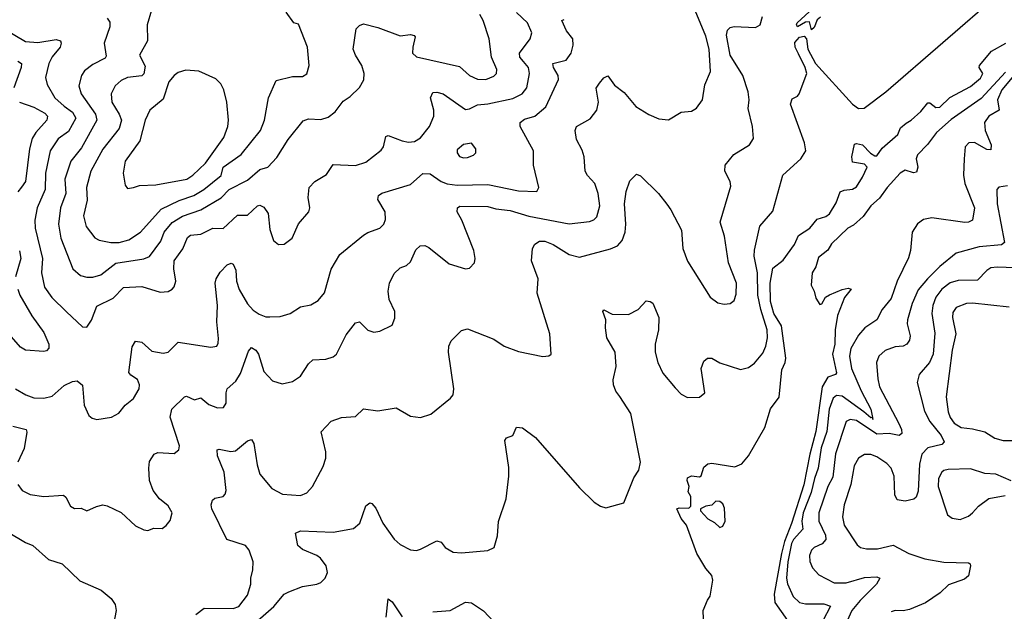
# Model space of a CAD drawing. Extents: x 1550320 to 1685906, y 509093 to 640511.
# Tile 335 of 532: x 1632416 to 1637251, y 571481 to 574390. Entities that reach past the tile are written whole.
import ezdxf

# ---------------------------------------------------------------- set-up
doc = ezdxf.new("R2010")
doc.units = 0

msp = doc.modelspace()

# ---------------------------------------------------------------- linework, layer by layer
at = {"layer": '0CON20XD'}
for points in [[(1636348.3, 574401.7), (1636331.7, 574388.3), (1636318.3, 574351.7), (1636305, 574340), (1636295, 574380), (1636275, 574377.5), (1636235, 574354), (1636230, 574365), (1636234.5, 574375), (1636547.3, 574662.7)], [(1633737.5, 571577.5), (1633805, 571603.1), (1633875, 571614), (1633895, 571622.7), (1633916.4, 571643.6), (1633927.1, 571672.9), (1633921.1, 571705), (1633893.2, 571743.2), (1633875, 571756.2), (1633804, 571785), (1633782, 571805), (1633770, 571865), (1633795, 571876.7), (1633955, 571870.7), (1634055, 571888.2), (1634087.1, 571915), (1634115, 572000), (1634135, 572013.8), (1634145, 572011.2), (1634165, 571988.8), (1634200, 571915), (1634255, 571835.6), (1634285, 571810), (1634335, 571784.2), (1634365, 571780.8), (1634385, 571787.1), (1634465, 571828), (1634485, 571821.2), (1634506.2, 571795), (1634545, 571772.9), (1634585, 571769.4), (1634715, 571780.8), (1634746.2, 571795), (1634762.7, 571852.7), (1634767, 571923), (1634804.4, 572035), (1634818.1, 572145), (1634817.9, 572187.9), (1634798.8, 572321.2), (1634806.2, 572333.8), (1634837.5, 572345), (1634855, 572386.7), (1634885, 572383.8), (1634948.8, 572335), (1635165, 572088), (1635237.7, 572017.7), (1635268.3, 571998.3), (1635295, 571990), (1635383.3, 572015), (1635432.1, 572137.9), (1635455.8, 572175), (1635464.4, 572215), (1635416.4, 572453.6), (1635363, 572537), (1635343.9, 572563.9), (1635331.9, 572595), (1635331.1, 572618.9), (1635344.5, 572685.5), (1635340.5, 572755), (1635300, 572825), (1635292.5, 572875), (1635294.2, 572915), (1635280, 572955), (1635285, 572963.3), (1635325, 572942), (1635405, 572940.8), (1635452.5, 572965), (1635492.3, 573007.7), (1635512.5, 573005), (1635525, 572995.8), (1635555.4, 572925), (1635552.5, 572865), (1635535.9, 572794.1), (1635536.9, 572755), (1635550.3, 572705), (1635575, 572651.8), (1635635, 572579.5), (1635665, 572549.4), (1635695, 572533.1), (1635755, 572533.3), (1635780, 572555), (1635761.8, 572675), (1635775, 572711.2), (1635794.3, 572725.7), (1635815, 572726), (1635853.6, 572703.6), (1635955, 572670.6), (1635995, 572679.4), (1636025, 572701.9), (1636065, 572750.8), (1636080.8, 572785), (1636089.1, 572825), (1636087.1, 572865), (1636054.9, 572964.9), (1636040.9, 573035), (1636039.1, 573145), (1636022.3, 573227.7), (1636023.7, 573256.4), (1636050.5, 573375), (1636115, 573448), (1636162.9, 573625), (1636252.5, 573705), (1636276.4, 573745), (1636270.4, 573785), (1636201.9, 573975), (1636210, 574000), (1636235, 574013.8), (1636244.2, 574025.8), (1636281.9, 574125), (1636274.1, 574155), (1636241.4, 574221.4), (1636224.8, 574255), (1636221.9, 574278.1), (1636245, 574303.3), (1636268.3, 574308.3), (1636280, 574295), (1636286.2, 574245), (1636324.1, 574175), (1636505, 573974.2), (1636535, 573953.6), (1636562.5, 573955), (1636669.6, 574035), (1637229, 574521)], [(1632406.5, 572105), (1632428.6, 572075), (1632466.7, 572055), (1632535, 572045.5), (1632631.7, 572051.7), (1632643.1, 572043.1), (1632665, 571998), (1632685, 571986.7), (1632717.6, 571987.6), (1632745, 571976), (1632792.7, 571997.3), (1632824.4, 572004.4), (1632845, 572000), (1632915, 571966.9), (1632985, 571901.4), (1633025, 571881.9), (1633045, 571878.6), (1633075, 571890), (1633115, 571888.8), (1633135, 571903.3), (1633155, 571927.5), (1633164.3, 571965), (1633145, 571999.2), (1633102.9, 572035), (1633071.1, 572075), (1633053.6, 572123.6), (1633049.4, 572185), (1633052.7, 572217.3), (1633075.9, 572254.1), (1633095, 572262), (1633175, 572257.5), (1633198, 572275), (1633200, 572295), (1633154.6, 572435), (1633162.7, 572475), (1633225, 572536), (1633235, 572538.6), (1633275, 572521.5), (1633305, 572530), (1633345, 572497.9), (1633387.9, 572482.1), (1633416.9, 572483.1), (1633430, 572505), (1633430, 572555), (1633435.6, 572575), (1633476.6, 572613.4), (1633500.1, 572649.9), (1633539.8, 572760.2), (1633555, 572777.5), (1633575, 572765.6), (1633589.2, 572745), (1633615, 572660.8), (1633658, 572615), (1633705, 572600), (1633755, 572610.6), (1633795, 572637.1), (1633835, 572698), (1633855, 572718), (1633918.7, 572721.3), (1633955, 572732.9), (1633972, 572745), (1634018.8, 572841.2), (1634065, 572900), (1634085, 572903.8), (1634125, 572863.3), (1634155, 572853.8), (1634185, 572858.8), (1634245, 572887.5), (1634258.3, 572921.7), (1634258.8, 572955), (1634230.8, 573015), (1634225.7, 573055), (1634232.5, 573095), (1634255, 573141.2), (1634285, 573170), (1634315, 573182), (1634335, 573198.8), (1634361.7, 573258.3), (1634382.7, 573277.3), (1634405, 573279.2), (1634425, 573270), (1634525, 573189.1), (1634605, 573164.4), (1634625, 573168.8), (1634648.8, 573195), (1634652, 573215), (1634645.6, 573255.6), (1634586.9, 573405), (1634564.5, 573445), (1634565.5, 573464.5), (1634577.1, 573472.9), (1634715, 573471.4), (1634755, 573460.2), (1634825, 573452.2), (1634916.7, 573423.3), (1635115, 573386.9), (1635215, 573397.8), (1635235, 573405.7), (1635249.8, 573420.2), (1635265.4, 573475), (1635257.3, 573535), (1635240.6, 573585), (1635203.8, 573623.8), (1635193.1, 573645), (1635188.6, 573715), (1635178.7, 573748.7), (1635150.5, 573800.5), (1635143.8, 573845), (1635150, 573865), (1635217, 573903), (1635250, 573945), (1635258.9, 573985), (1635247.5, 574052.5), (1635262.9, 574077.1), (1635285, 574104.2), (1635305, 574114.2), (1635337.3, 574067.3), (1635385, 574031.9), (1635442.3, 573962.3), (1635505, 573922.9), (1635555, 573902), (1635602.7, 573897.3), (1635664.4, 573935.6), (1635715, 573939.4), (1635740, 573955), (1635768.6, 573995), (1635781.1, 574068.9), (1635808.5, 574135), (1635802.5, 574245), (1635785, 574308), (1635732.7, 574435)], [(1632845, 574396.7), (1632857.8, 574377.8), (1632858.5, 574355), (1632831.5, 574275), (1632840, 574210), (1632835, 574201.1), (1632775, 574170), (1632735, 574138.1), (1632719.2, 574115), (1632706.2, 574065), (1632718, 574025), (1632789, 573925), (1632795.2, 573895), (1632719.9, 573760.1), (1632666.5, 573695), (1632637.9, 573605), (1632643.3, 573535), (1632616.3, 573465), (1632606.4, 573385), (1632618, 573315), (1632677.5, 573165), (1632715, 573131.5), (1632745, 573123.8)], [(1633063.2, 574436.8), (1633041.9, 574365), (1633043.1, 574285), (1633004.4, 574215), (1633031.8, 574161.8), (1633025.8, 574124.2), (1633015, 574113.5), (1632945, 574105.3), (1632915, 574091.2), (1632885.5, 574065), (1632865.5, 574025), (1632867.7, 573985), (1632905, 573925.5), (1632915.9, 573895), (1632905, 573854.3), (1632825, 573753.6), (1632765.3, 573645), (1632744.7, 573565.2), (1632746.8, 573503.2), (1632729.2, 573425), (1632742.7, 573372.7), (1632785, 573316.7), (1632806.2, 573306.2), (1632864.1, 573294.1)], [(1632745, 572878.8), (1632768, 572912), (1632795, 572981.4), (1632875, 573020.9), (1632925, 573072.7), (1633015, 573078), (1633105, 573050), (1633145, 573053.3), (1633165, 573064.2), (1633175, 573076.7), (1633183.3, 573105), (1633172.8, 573165), (1633174, 573205), (1633216.3, 573263.6), (1633240.8, 573319.2), (1633255, 573330.8), (1633305, 573335.4), (1633365, 573365.5), (1633415, 573363.5), (1633485, 573428.1), (1633535, 573428.1), (1633584.2, 573475), (1633595, 573478.6), (1633615, 573467.5), (1633636.9, 573436.9), (1633645, 573357.5), (1633662.9, 573305), (1633687.5, 573285), (1633715, 573286), (1633753.8, 573315), (1633784.5, 573385.5), (1633835.5, 573444.5), (1633841.4, 573465), (1633833.1, 573515), (1633837.1, 573565), (1633865, 573594.4), (1633922.1, 573627.9), (1633955, 573678.6), (1634065, 573672.3), (1634115, 573690), (1634191.3, 573748.7), (1634202.5, 573765), (1634213.8, 573815), (1634225, 573821.2), (1634295, 573793.6), (1634325, 573788.2), (1634355, 573790.4), (1634385, 573808.2), (1634428.5, 573865), (1634450.4, 573915), (1634450.5, 573945), (1634432.9, 574005), (1634445, 574031.2), (1634465, 574034), (1634495, 574025.7), (1634605, 573948.6), (1634625, 573951.4), (1634665, 573971.8), (1634715, 573975.3), (1634838, 574002), (1634883.3, 574025), (1634906.5, 574055), (1634919.4, 574125), (1634914, 574155), (1634890.8, 574185), (1634872, 574205), (1634870, 574225), (1634923.1, 574295), (1634931.5, 574325), (1634910, 574375), (1634855.5, 574425)], [(1632745, 573123.8), (1632775, 573124.6), (1632815, 573135.4), (1632887.5, 573192.5), (1633025.3, 573214.7), (1633053.6, 573226.4), (1633108.5, 573301.5), (1633125.3, 573345), (1633165, 573392.6), (1633215, 573423.8), (1633305, 573454.7), (1633405, 573514), (1633445, 573554.7), (1633535, 573601.3), (1633595, 573652.7), (1633635, 573664.4), (1633678.1, 573711.9), (1633735, 573800.8), (1633808, 573892), (1633835, 573901.8), (1633895, 573899.5), (1633930.2, 573909.8), (1633965, 573937.5), (1634005, 573990), (1634038.1, 574011.9), (1634085, 574057.1), (1634106.4, 574093.6), (1634108.1, 574125), (1634095.6, 574165), (1634064.4, 574215), (1634054.4, 574245), (1634068, 574345), (1634085, 574362), (1634105, 574369.2), (1634175, 574351.8), (1634285, 574311.2), (1634335, 574316.6), (1634352.8, 574312.8), (1634358.5, 574305), (1634346.1, 574255), (1634345.5, 574225.5), (1634365, 574206.7), (1634575, 574160), (1634625.6, 574115), (1634665, 574096.9), (1634705, 574095.4), (1634745, 574111.9), (1634756.9, 574125), (1634759.5, 574145), (1634732.7, 574205), (1634722.2, 574295), (1634692.1, 574385), (1634675.4, 574415)], [(1632864.1, 573294.1), (1632905, 573294.7), (1632952.6, 573307.4), (1633008.5, 573345), (1633111.5, 573458.5), (1633198.9, 573501.1), (1633271.1, 573525), (1633319.6, 573555), (1633405, 573623.1), (1633415.6, 573665), (1633502.8, 573727.2), (1633598.5, 573845), (1633618.7, 573895), (1633638.5, 574005), (1633675, 574090), (1633755, 574111.1), (1633805, 574111.2), (1633825.8, 574124.2), (1633838.1, 574165), (1633829.4, 574255), (1633785, 574367.5), (1633762.5, 574375), (1633725, 574427.5)], [(1633280.8, 571465), (1633322.4, 571497.6), (1633465, 571494.5), (1633492.5, 571505), (1633535, 571560.8), (1633551.8, 571615), (1633550.5, 571645), (1633561.1, 571685), (1633561.9, 571725), (1633542.7, 571782.7), (1633524.2, 571804.2), (1633433.8, 571835), (1633359.4, 571985), (1633355.8, 572005), (1633362.7, 572027.3), (1633375, 572038), (1633415, 572046), (1633425, 572056.7), (1633429.1, 572075), (1633420, 572165), (1633387.5, 572245), (1633385.6, 572274.4), (1633395, 572278.5), (1633452.7, 572267.3), (1633475, 572269.5), (1633535, 572320), (1633555, 572326.2), (1633565.5, 572305.5), (1633581.9, 572201.9), (1633595.4, 572155), (1633654.4, 572085), (1633707.3, 572057.3), (1633795, 572050.8), (1633825.6, 572064.4), (1633854.4, 572095.6), (1633906, 572194), (1633919.1, 572235), (1633919.6, 572265), (1633895.8, 572364.2), (1633945, 572416.2), (1633995.7, 572434.3), (1634065, 572439.2), (1634105, 572477.1), (1634175, 572466.5), (1634265, 572482), (1634335, 572440), (1634385, 572433.3), (1634435, 572450), (1634531.2, 572528.8), (1634544.2, 572545.8), (1634547.5, 572575), (1634521.8, 572755), (1634523.1, 572785), (1634535, 572811.2), (1634585, 572861.2), (1634615, 572869.2), (1634745, 572818.5), (1634795.5, 572785.5), (1634865, 572758), (1634985, 572733.8), (1635015, 572737.5), (1635026.7, 572745), (1635020, 572845), (1634956.9, 573045), (1634961.9, 573115), (1634928.6, 573205), (1634934.1, 573264.1), (1634945, 573286), (1634969.4, 573300.6), (1634995, 573300.5), (1635035, 573284.5), (1635115, 573236.2), (1635165, 573221.8), (1635317.2, 573262.8), (1635351.3, 573278.7), (1635374.5, 573305), (1635389.1, 573345), (1635392.3, 573385), (1635386.2, 573485), (1635394.6, 573545.4), (1635413, 573597), (1635445, 573630), (1635465, 573622), (1635552.5, 573535), (1635593.3, 573483.3), (1635614.4, 573455), (1635665.5, 573355.5), (1635673.1, 573265), (1635695, 573203.3), (1635806, 573025), (1635845, 572997.5), (1635875, 572990.8), (1635905.8, 572994.2), (1635925, 573010), (1635935, 573040), (1635936.5, 573095), (1635896.2, 573195), (1635877.1, 573325), (1635856.5, 573395), (1635907.9, 573572.1), (1635904.4, 573595), (1635878.5, 573645), (1635880, 573675), (1635923, 573727), (1636000, 573775), (1636018.8, 573805), (1636014, 573865), (1635993.3, 573953.3), (1635997.5, 573995), (1635993.5, 574035), (1635966.8, 574115), (1635905.3, 574215), (1635887, 574313), (1635891.3, 574338.7), (1635905, 574350.6), (1635925, 574355.5), (1636029.1, 574350.9), (1636052.5, 574365), (1636064, 574405)], [(1632340, 574345), (1632445, 574282.2), (1632505, 574278.1), (1632595, 574292.9), (1632615.8, 574285), (1632619.4, 574275), (1632614.4, 574255), (1632575, 574206.7), (1632559.6, 574175), (1632542.9, 574105), (1632551.3, 574071.3), (1632588.9, 574005), (1632633.8, 573965), (1632675.9, 573935), (1632691.3, 573905), (1632655, 573840.9), (1632605.2, 573804.8), (1632565.2, 573744.8), (1632542.5, 573635), (1632540.5, 573555), (1632501.2, 573465), (1632490.9, 573405), (1632491.8, 573365), (1632528.6, 573215), (1632522.5, 573145), (1632537.5, 573075), (1632573.8, 573023.8), (1632645, 572953.5), (1632725, 572880), (1632745, 572878.8)], [(1632395, 572575.5), (1632446, 572545), (1632485, 572530.8), (1632535, 572529.1), (1632575, 572538.5), (1632635, 572592.2), (1632675, 572611.9), (1632697.5, 572615), (1632725, 572593.3), (1632733.3, 572495), (1632755, 572444.2), (1632771.5, 572431.5), (1632795, 572424.5), (1632866.7, 572435), (1632902.5, 572455), (1632934.5, 572495.5), (1632975, 572527.1), (1633002.2, 572575), (1633004.5, 572595), (1632995, 572620.8), (1632961.7, 572641.7), (1632951.5, 572655), (1632967.8, 572782.2), (1632985, 572810), (1633015, 572804.2), (1633065, 572760.6), (1633121.1, 572751.1), (1633145, 572755.5), (1633195, 572804.4), (1633355, 572780), (1633383.3, 572785), (1633391.2, 572798.8), (1633392.7, 572822.7), (1633383.8, 572905), (1633387.7, 572985), (1633375.7, 573095), (1633380.4, 573115), (1633400.8, 573149.2), (1633435, 573184.6), (1633455, 573192.9), (1633465, 573188), (1633477.9, 573157.9), (1633480.8, 573105), (1633493.5, 573063.5), (1633535, 572992.2), (1633562.3, 572962.3), (1633592, 572942), (1633625, 572929.1), (1633645, 572928.2), (1633695, 572930.5), (1633744.6, 572945.4), (1633795, 572978.9), (1633845, 572988.1), (1633881.2, 573008.8), (1633912.4, 573047.6), (1633946, 573164), (1633988.6, 573235), (1634105, 573330), (1634126.3, 573343.7), (1634185, 573364.4), (1634205, 573384.2), (1634212.4, 573407.6), (1634211.2, 573445), (1634174.3, 573505), (1634177.5, 573525), (1634195, 573536.7), (1634335, 573580), (1634395, 573633.8), (1634432.1, 573632.1), (1634485, 573594.7), (1634515, 573583.1), (1634565, 573576.9), (1634715, 573580), (1634865, 573548.2), (1634956.2, 573545), (1634965.8, 573565), (1634939.2, 573675), (1634939.4, 573745), (1634872.9, 573865), (1634873.1, 573885), (1634895, 573901.5), (1634945, 573915.4), (1634999.1, 573960.9), (1635061.4, 574095), (1635060, 574115), (1635037.5, 574155), (1635034.5, 574175), (1635099.1, 574190.9), (1635124.4, 574225), (1635134.5, 574265), (1635131.8, 574295), (1635101.6, 574335), (1635078.8, 574385), (1635089.5, 574390.5)], [(1635773.3, 571445), (1635772.5, 571485), (1635793.3, 571536.7), (1635807.5, 571555), (1635820, 571635), (1635815, 571657.5), (1635785, 571692.5), (1635741.4, 571765), (1635690, 571905), (1635665, 571937.5), (1635642.5, 571985), (1635655, 571990), (1635701.7, 571988.3), (1635711.7, 571998.3), (1635712.5, 572045), (1635698.3, 572068.3), (1635703.3, 572095), (1635693.3, 572125), (1635695, 572137.5), (1635715, 572146.7), (1635755, 572142.5), (1635763, 572147), (1635775, 572190), (1635795, 572206.7), (1635815, 572210), (1635927.7, 572192.3), (1635963, 572207), (1635995.8, 572245), (1636074.5, 572385.5), (1636103, 572477), (1636145.9, 572534.1), (1636158, 572668), (1636175.8, 572705), (1636177.8, 572725), (1636157.4, 572885), (1636120, 572945), (1636102.6, 573005), (1636100.7, 573095), (1636115, 573168.8), (1636165, 573207.5), (1636221.5, 573285), (1636241.4, 573328.6), (1636296.2, 573365), (1636331.6, 573408.4), (1636375, 573422.7), (1636392.5, 573435), (1636425, 573488.8), (1636445.7, 573544.3), (1636465, 573552.5), (1636505, 573556.9), (1636525, 573568), (1636555.3, 573615), (1636578, 573665), (1636565, 573678.8), (1636505, 573690), (1636502, 573715), (1636515, 573777.5), (1636525, 573781.2), (1636555, 573773.8), (1636593.6, 573733.6), (1636615, 573720), (1636625, 573720.8), (1636651.8, 573758.2), (1636728.8, 573825), (1636741.2, 573858.8), (1636769.3, 573880.7), (1636794.3, 573895.7), (1636840.9, 573939.1), (1636875, 573981.2), (1636885, 573981.2), (1636915, 573957.5), (1636935, 573959.7), (1636983.2, 574006.8), (1637085, 574060.6), (1637135, 574102.5), (1637146.3, 574125), (1637128, 574155), (1637128.8, 574165), (1637188, 574235), (1637258.1, 574275)], [(1632406.6, 574186.6), (1632424.6, 574175), (1632422.8, 574155), (1632386.9, 574055)], [(1632945, 573560), (1632975, 573564), (1633005, 573574.4), (1633085, 573577.1), (1633237.3, 573605), (1633266.7, 573625), (1633328.8, 573685), (1633418.9, 573811.1), (1633438.5, 573865), (1633441.5, 573895), (1633433.5, 573985), (1633418.9, 574045), (1633403.5, 574075), (1633379.1, 574099.1), (1633295, 574136.9), (1633231.7, 574141.7), (1633195, 574130), (1633173.9, 574116.1), (1633149.1, 574085), (1633120.3, 573999.7), (1633054.7, 573945.3), (1633032, 573895), (1633006, 573795), (1632933.3, 573695), (1632924.4, 573635.6), (1632934.2, 573575.8), (1632945, 573560)], [(1637257.7, 574132.3), (1637138, 574002), (1636990.7, 573899.3), (1636918, 573835), (1636873.7, 573776.3), (1636824.2, 573725), (1636818, 573705), (1636827.1, 573665), (1636820, 573640), (1636805, 573637.1), (1636765, 573649.2), (1636740, 573635), (1636675.7, 573565), (1636638.2, 573511.8), (1636595.7, 573475), (1636558, 573422), (1636510.2, 573379.8), (1636482.5, 573365), (1636402.9, 573287.1), (1636385, 573257.5), (1636339.3, 573220.7), (1636325.9, 573174.1), (1636307.5, 573145), (1636302.5, 573085), (1636317.5, 573055), (1636325, 573020), (1636345, 572990), (1636355, 572992.5), (1636372.5, 573025), (1636392.3, 573037.7), (1636455, 573063.8), (1636485, 573070), (1636500, 573065), (1636466.5, 573023.5), (1636431.4, 572935), (1636420.5, 572865), (1636418.3, 572795), (1636407.9, 572745), (1636426.6, 572653.4), (1636422.5, 572645), (1636385, 572631.9), (1636357.4, 572585), (1636326.5, 572365), (1636296.2, 572253.8), (1636266.2, 572103.8), (1636206.8, 571913.2), (1636172.3, 571825), (1636157.7, 571765), (1636120.4, 571565), (1636124.3, 571524.3), (1636185.9, 571435.9)], [(1637289.9, 574105), (1637239.1, 574045), (1637218.5, 573995), (1637226.4, 573945), (1637175.6, 573915), (1637154.4, 573885), (1637157.5, 573845), (1637187, 573775), (1637185, 573749.5), (1637165, 573752), (1637105, 573786), (1637076.7, 573785), (1637059.4, 573765), (1637054.6, 573705), (1637051.1, 573625), (1637057.2, 573585), (1637104.5, 573465), (1637095.5, 573404.5), (1637076.2, 573393.8), (1637056.9, 573393.1), (1636895, 573416.2), (1636855, 573408.1), (1636824.5, 573385.5), (1636798.8, 573345), (1636790, 573255), (1636780.3, 573219.7), (1636725.3, 573104.7), (1636695, 573019.2), (1636651.1, 572965), (1636624.5, 572915), (1636566.5, 572875), (1636535, 572839.1), (1636497.2, 572772.8), (1636490.9, 572735), (1636500.9, 572675), (1636547.8, 572565), (1636595.8, 572475), (1636602.4, 572442.4), (1636603.7, 572433.4), (1636605, 572424.4), (1636603.7, 572433.4), (1636595, 572432.1), (1636562.2, 572462.2), (1636455, 572539), (1636427.5, 572542.5), (1636411, 572529), (1636391.2, 572475), (1636379.2, 572365), (1636351.7, 572285), (1636337.3, 572185), (1636318.4, 572135), (1636302.1, 572065), (1636262.9, 571965), (1636256.5, 571925), (1636261.6, 571885), (1636215.9, 571835), (1636206.9, 571815), (1636188.8, 571725), (1636182, 571645), (1636185.8, 571615.8), (1636215, 571554.4), (1636245, 571525.4), (1636275, 571517.6), (1636365, 571518.5), (1636397.2, 571507.2), (1636359.5, 571435)], [(1632414.2, 573985), (1632485, 573960.5), (1632539.5, 573929.5), (1632552.7, 573915), (1632549.1, 573895), (1632495.2, 573834.8), (1632477.8, 573805), (1632464.8, 573755.2), (1632445.2, 573594.8), (1632425, 573567.1), (1632406.3, 573543.7)], [(1634595, 573710), (1634615, 573712.9), (1634645, 573724), (1634656.2, 573735), (1634656.2, 573755), (1634635, 573782.5), (1634595, 573776.7), (1634565, 573750), (1634564, 573735), (1634575, 573716.7), (1634595, 573710)], [(1637267.1, 573572.9), (1637225, 573566.9), (1637214.4, 573555), (1637216.6, 573485), (1637251.5, 573295), (1637237, 573283), (1637127.5, 573272.5), (1637015, 573241.5), (1636935, 573176.1), (1636873.6, 573116.4), (1636828.9, 573061.1), (1636798.8, 572995), (1636775.3, 572915), (1636774.6, 572895), (1636789.3, 572835), (1636785, 572814), (1636771.9, 572795), (1636755, 572785.4), (1636715, 572780.8), (1636666.1, 572763.9), (1636635.7, 572735), (1636623.3, 572705), (1636629.6, 572625), (1636639.1, 572585), (1636733.5, 572405), (1636746.7, 572375), (1636747.5, 572355), (1636734.4, 572345.6), (1636685.2, 572355.2), (1636625, 572352.7), (1636525, 572419.2), (1636495, 572424.6), (1636475, 572414.3), (1636421.6, 572255), (1636408.9, 572141.1), (1636385.2, 572094.8), (1636339.7, 571965), (1636340.5, 571925), (1636373.5, 571855), (1636374, 571835), (1636356.4, 571813.6), (1636317.5, 571795), (1636305, 571782.5), (1636294.5, 571755), (1636295.5, 571725.5), (1636310, 571695), (1636340.5, 571660.5), (1636415, 571620.9), (1636475, 571622.1), (1636565, 571647.4), (1636625, 571650.7), (1636640, 571645), (1636624.3, 571615), (1636543.1, 571535), (1636502.5, 571485), (1636479.6, 571435)], [(1632415, 573252.9), (1632421.2, 573215), (1632396, 573125)], [(1637305, 573170.6), (1637216.2, 573173.8), (1637185, 573169.1), (1637165, 573156.7), (1637120.4, 573109.6), (1637025, 573107.7), (1636985, 573095.8), (1636944.1, 573065), (1636914.7, 573025), (1636900, 572985), (1636895.3, 572945.3), (1636910.7, 572849.3), (1636901.2, 572745), (1636884.6, 572705), (1636832.5, 572645), (1636823.7, 572606.3), (1636860, 572465), (1636884.8, 572414.8), (1636941.7, 572345), (1636956.2, 572313.8), (1636945, 572301.1), (1636875.7, 572284.3), (1636846.5, 572253.5), (1636834.3, 572205), (1636827.5, 572072.5), (1636818.1, 572041.9), (1636806.7, 572033.3), (1636765, 572022.1), (1636725, 572028.6), (1636713.2, 572053.2), (1636710.9, 572145), (1636695.6, 572185.6), (1636675, 572208.2), (1636625, 572240), (1636595, 572252.5), (1636565, 572252.5), (1636535, 572234.4), (1636513.7, 572196.3), (1636497.6, 572105), (1636464.6, 572004.6), (1636456.2, 571945), (1636465.5, 571905), (1636528.7, 571808.7), (1636545, 571795.8), (1636575, 571788.9), (1636627.9, 571787.9), (1636706.2, 571806.2), (1636781.9, 571765), (1636860.9, 571739.1), (1636955, 571722.2), (1637075, 571720), (1637083.8, 571715), (1637085.7, 571705), (1637075.7, 571655), (1637055, 571639.6), (1636977.9, 571612.1), (1636937.1, 571572.9), (1636865, 571522.5), (1636785, 571490), (1636755, 571483.8), (1636715, 571485.8), (1636695, 571478)], [(1632407.2, 573065), (1632417.3, 573035), (1632475, 572934.4), (1632535, 572852.5), (1632559.5, 572795), (1632559.4, 572775), (1632547.8, 572762.2), (1632535, 572758.9), (1632445, 572765.5), (1632419.9, 572779.9), (1632375, 572830.9)], [(1637275, 572975.7), (1637095, 572996.3), (1637065, 572994.1), (1637015.3, 572974.7), (1636999.1, 572950.9), (1636997.2, 572925), (1637013.2, 572845), (1636994.8, 572765.2), (1636965.8, 572535), (1636975, 572462), (1636985, 572434.4), (1637005, 572406.7), (1637040, 572385), (1637095, 572379.2), (1637155, 572363.6), (1637205, 572331.8), (1637245, 572320.4), (1637305, 572320.5)], [(1632381.6, 572391.6), (1632448.5, 572375), (1632451.8, 572361.8), (1632438.7, 572281.3), (1632406.5, 572215)], [(1637285, 572122.5), (1637210, 572155), (1637155, 572159.2), (1637085, 572182.5), (1636975, 572178.1), (1636955, 572174.3), (1636945, 572165.8), (1636928.1, 572135), (1636926.4, 572095), (1636972.5, 571955), (1636995, 571938.8), (1637035, 571932), (1637075, 571948.8), (1637094.3, 571965.7), (1637125, 571998.8), (1637175, 572036.7), (1637255, 572050)], [(1635855, 571893.3), (1635869.3, 571900.7), (1635880, 571925), (1635877.7, 571987.7), (1635869.7, 572009.7), (1635855, 572021.2), (1635835, 572023.3), (1635815, 572002.5), (1635785, 571997.5), (1635760, 571985), (1635760, 571975), (1635795, 571936.7), (1635828, 571918), (1635855, 571893.3)], [(1632359.8, 571869.8), (1632445, 571819.4), (1632481.2, 571805), (1632556.8, 571736.8), (1632624.3, 571714.3), (1632711.3, 571631.3), (1632815.4, 571585.4), (1632864.4, 571544.4), (1632884.2, 571514.2), (1632890, 571485), (1632878, 571425)], [(1633535, 571392), (1633663.3, 571505), (1633714.2, 571565), (1633737.5, 571577.5)], [(1634215, 571453.3), (1634225, 571542.5), (1634245, 571528), (1634295, 571454.2)], [(1634445, 571479.2), (1634530, 571485), (1634605, 571526), (1634635, 571522.5), (1634693.4, 571483.4), (1634745, 571428.8)]]:
    msp.add_lwpolyline(points, dxfattribs=at)

doc.saveas('drawing.dxf')
